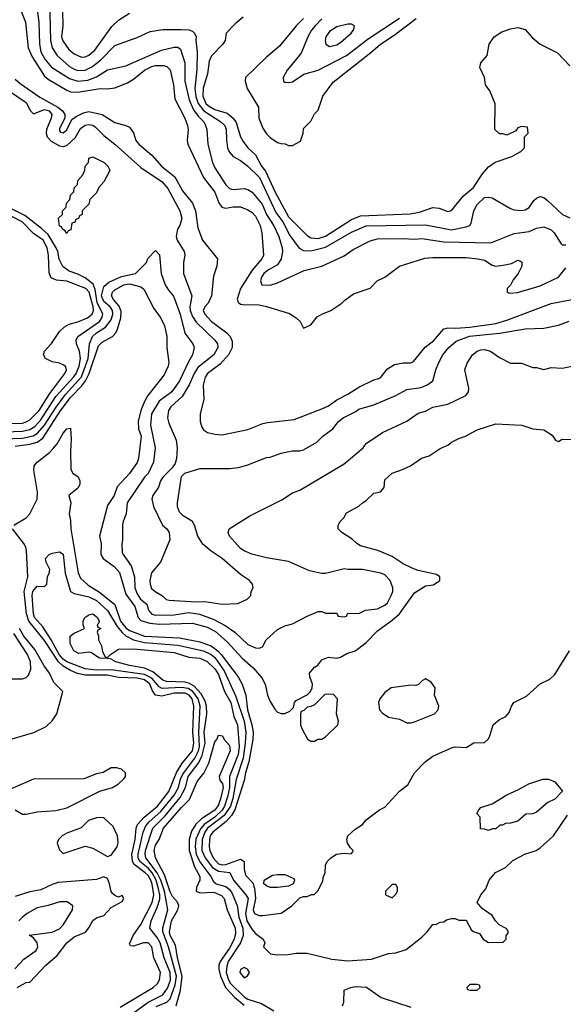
# Model space of a CAD drawing. Header units: inches. Extents: x 1793402 to 1900366, y 320852 to 470679.
# Tile 551 of 604: x 1871035 to 1873975, y 422498 to 427823. Entities that reach past the tile are written whole.
import ezdxf

# ---------------------------------------------------------------- set-up
doc = ezdxf.new("R2010")
doc.units = ezdxf.units.IN
doc.header["$MEASUREMENT"] = 0
doc.layers.add('B8472', color=7, linetype='Continuous')

msp = doc.modelspace()

# ---------------------------------------------------------------- linework, layer by layer
at = {"layer": 'B8472', "color": 4}
for points, elevation in [([(1871128.2, 427890), (1871138.9, 427810), (1871142, 427690), (1871150.3, 427650), (1871172, 427610), (1871206.6, 427566.6), (1871305.5, 427505.5), (1871350, 427490.3), (1871403.7, 427496.3), (1871450, 427514), (1871510, 427552.7), (1871610, 427574), (1871801.5, 427658.5), (1871870, 427674.4), (1871890, 427674.9), (1871904.1, 427664.1), (1871928.4, 427590), (1871928.7, 427490), (1871951.3, 427390), (1871975, 427335), (1872000.4, 427300.4), (1872030.4, 427270), (1872040.5, 427250), (1872048, 427230), (1872053.4, 427150), (1872078, 427050), (1872090, 427021), (1872150, 426930.8), (1872170, 426910.8), (1872190, 426904.9), (1872250, 426910.6), (1872270, 426905.5), (1872293.4, 426890), (1872345.8, 426825.8), (1872369.3, 426769.3), (1872410, 426707.7), (1872437.4, 426650), (1872454.4, 426590), (1872456.4, 426570), (1872450.3, 426529.7), (1872430, 426498), (1872380.7, 426470), (1872356.3, 426450), (1872343, 426430), (1872337.3, 426410), (1872344.7, 426390), (1872390, 426387.7), (1872430, 426399.1), (1872574.2, 426465.8), (1872670, 426490.8), (1872790, 426546.8), (1872838.9, 426581.1), (1872930, 426627.3), (1872970, 426637.1), (1873110, 426640.4), (1873170, 426636.4), (1873210, 426640.4), (1873330, 426621.3), (1873583.7, 426616.3), (1873710, 426667.3), (1873790, 426677.3), (1873830, 426694.8), (1873870, 426702.8), (1873910, 426686.8), (1873926.8, 426670), (1873964.7, 426610), (1873970, 426604.7), (1873990, 426604.7)], 328), ([(1871196.4, 427930), (1871201.1, 427710), (1871210.3, 427670.3), (1871237.1, 427630), (1871305.5, 427570), (1871330, 427555.8), (1871350, 427547.4), (1871390, 427550.3), (1871429.8, 427570.2), (1871473.9, 427606.1), (1871550, 427684), (1871670, 427726), (1871740.2, 427759.8), (1871810, 427770.8), (1871909.3, 427770.7), (1871950, 427767.3), (1871970, 427761), (1871981, 427750), (1871990.6, 427730), (1871987.9, 427712.1), (1871994.4, 427650), (1871993.5, 427553.5), (1871981.8, 427450), (1871987.8, 427407.8), (1871999.7, 427370), (1872031.7, 427330), (1872124, 427270), (1872145.5, 427250), (1872152.4, 427230), (1872153.2, 427173.2), (1872159.1, 427130), (1872168.4, 427108.4), (1872190, 427082.8), (1872230, 427060.7), (1872270, 427030.6), (1872332, 426970), (1872421.1, 426781.1), (1872458.3, 426730), (1872496.5, 426656.5), (1872547, 426587), (1872570, 426574.9), (1872610, 426573.7), (1872690, 426593.4), (1872830, 426674), (1872910, 426708.5), (1873230, 426713.7), (1873370, 426687), (1873450, 426703), (1873469.5, 426710.5), (1873477.6, 426722.4), (1873491.8, 426790), (1873510, 426824), (1873550, 426860.7), (1873570, 426864), (1873590, 426858.8), (1873690, 426802), (1873710, 426794), (1873750, 426790.7), (1873770, 426794.8), (1873790, 426807.3), (1873815.5, 426844.5), (1873830, 426858), (1873850, 426866), (1873870, 426861), (1873890, 426846), (1873971.3, 426770), (1874010, 426750.8)], 332), ([(1871038.9, 427878.9), (1871066.7, 427810), (1871080.3, 427670), (1871102.6, 427622.6), (1871170, 427517.6), (1871190, 427501.1), (1871290, 427441.1), (1871310, 427433.4), (1871350, 427430.3), (1871470, 427450.3), (1871510, 427448.4), (1871550, 427454.4), (1871618.6, 427481.4), (1871650, 427500.5), (1871710, 427550.3), (1871750, 427570.3), (1871770, 427574.4), (1871815.5, 427575.5), (1871830.5, 427570.5), (1871850, 427551), (1871866.7, 427470), (1871874.2, 427394.2), (1871928, 427290), (1871943, 427250), (1871946, 427230), (1871940.5, 427170), (1871945.5, 427150), (1872028.5, 426970), (1872090.2, 426890.2), (1872112.2, 426832.2), (1872128.9, 426808.9), (1872150, 426803), (1872190, 426810.4), (1872230, 426810.5), (1872270, 426794.9), (1872290, 426782), (1872310, 426760.7), (1872335.8, 426710), (1872345.3, 426670), (1872353.4, 426550), (1872345.5, 426530), (1872292.3, 426467.7), (1872230.4, 426370), (1872211, 426311), (1872216, 426296), (1872230, 426284.7), (1872242, 426282), (1872330, 426280.4), (1872370, 426272.7), (1872494, 426234), (1872530.9, 426210.9), (1872552, 426190), (1872570, 426154), (1872610, 426172), (1872644.7, 426215.3), (1872669.3, 426230.7), (1872718, 426250), (1872778, 426290), (1872793.6, 426306.4), (1872840.2, 426339.8), (1872930, 426372), (1872968, 426410), (1873010, 426431.3), (1873089.3, 426490.7), (1873226.8, 426533.2), (1873270, 426536.3), (1873450, 426537.1), (1873514, 426530), (1873550, 426522), (1873590, 426494.8), (1873610, 426490.7), (1873650, 426494.8), (1873694.6, 426505.4), (1873730, 426522), (1873739.6, 426519.6), (1873751.6, 426511.6), (1873751.3, 426490), (1873731, 426450), (1873704.5, 426415.5), (1873690, 426388), (1873672, 426370), (1873672, 426350), (1873683.5, 426343.5), (1873727.7, 426347.7), (1873850, 426383.7), (1873949.8, 426430.2), (1873990, 426481.6)], 324), ([(1871266.7, 427870), (1871268.7, 427790), (1871262, 427730), (1871267.8, 427707.8), (1871301.1, 427661.1), (1871330, 427637.6), (1871370, 427620.3), (1871390, 427621.3), (1871410, 427630.3), (1871442.2, 427657.8), (1871533.1, 427786.9), (1871570, 427820.7), (1871630, 427858)], 336), ([(1872243.6, 427836.4), (1872199.8, 427800.2), (1872151.3, 427750), (1872146.8, 427710), (1872134, 427690), (1872072.1, 427627.9), (1872060.9, 427599.1), (1872050.3, 427530), (1872027.3, 427452.7), (1872026.2, 427410), (1872042.4, 427370), (1872056.5, 427356.5), (1872090, 427337.6), (1872156.9, 427316.9), (1872190.2, 427290.2), (1872206.5, 427266.5), (1872230.3, 427190.3), (1872244.2, 427164.2), (1872269.2, 427129.2), (1872310, 427092.7), (1872343.1, 427030), (1872364.3, 427004.3), (1872417.3, 426890), (1872490, 426756.4), (1872590, 426655.5), (1872610, 426643.1), (1872650, 426640.3), (1872690, 426653.1), (1872830, 426742), (1872877.7, 426762.3), (1873146.5, 426773.5), (1873197.7, 426782.3), (1873270, 426806.8), (1873303.5, 426803.5), (1873350, 426786), (1873370, 426791.3), (1873436, 426870), (1873490, 426916.3), (1873538, 426990), (1873570, 427026.8), (1873607.2, 427052.8), (1873696.5, 427083.5), (1873723.1, 427096.9), (1873746, 427110), (1873766, 427130), (1873766, 427190), (1873786, 427210), (1873782, 427242), (1873750, 427246), (1873730, 427238), (1873718, 427222), (1873670, 427198), (1873650, 427206), (1873630, 427206), (1873606, 427230), (1873607.3, 427367.3), (1873578, 427438), (1873555.3, 427470), (1873549.2, 427510), (1873524.7, 427564.7), (1873529, 427590), (1873564, 427630), (1873574, 427690), (1873602, 427730), (1873642.5, 427757.5), (1873690, 427774), (1873730, 427780.7), (1873770, 427770.8), (1873807.1, 427727.1), (1873851.1, 427691.1), (1873943.6, 427643.6), (1874010, 427574)], 336), ([(1872570.3, 427829.7), (1872530.3, 427789.7), (1872440.9, 427679.1), (1872370, 427621.2), (1872257.3, 427510), (1872255.5, 427490), (1872266.4, 427450), (1872327.3, 427350), (1872328.2, 427290), (1872350, 427236), (1872370, 427206), (1872390, 427186), (1872430, 427158), (1872447.3, 427152.7), (1872471.1, 427151.1), (1872490, 427142), (1872510, 427142), (1872554.6, 427165.4), (1872568, 427210), (1872570, 427234), (1872610, 427274), (1872630, 427314), (1872650, 427334), (1872675.3, 427410), (1872730, 427484.7), (1872935.3, 427644.7), (1872986.6, 427690), (1873061.1, 427738.9), (1873179.5, 427830)], 344), ([(1872670, 427827.6), (1872632.7, 427790), (1872613.3, 427766.7), (1872593, 427730), (1872558.5, 427641.5), (1872482.8, 427550), (1872471, 427530), (1872461, 427510), (1872462, 427490), (1872470, 427484.7), (1872490, 427482.8), (1872510, 427487.3), (1872572.1, 427527.9), (1872650, 427550.4), (1872803.7, 427630), (1872920.1, 427719.9), (1873090, 427830.4)], 348), ([(1871010, 427502), (1871037.2, 427477.2), (1871144.5, 427404.5), (1871241.6, 427350), (1871266, 427330), (1871278.8, 427310), (1871278.8, 427290), (1871250, 427235.3), (1871250, 427222), (1871255.3, 427215.3), (1871270, 427210.8), (1871290, 427227.3), (1871317.5, 427282.5), (1871340.4, 427299.6), (1871380.1, 427319.9), (1871410, 427325.7), (1871481, 427310), (1871550, 427267.7), (1871610, 427251), (1871630, 427241), (1871650, 427212), (1871662.8, 427170), (1871678.8, 427150), (1871750, 427090.7), (1871802, 427030), (1871873.5, 426973.5), (1871916.7, 426896.7), (1871970.4, 426830), (1871986.4, 426790), (1871998, 426698), (1872024, 426630), (1872104.7, 426530), (1872101, 426490), (1872083.5, 426436.5), (1872072.4, 426330), (1872054.9, 426290), (1872036.3, 426270), (1872027.3, 426250), (1872036.3, 426230), (1872073, 426190), (1872154.9, 426130), (1872173, 426110), (1872184.7, 426084.7), (1872184.4, 426050), (1872164.4, 426010), (1872119.2, 425960.8), (1872050.7, 425910), (1872038, 425890), (1872027.3, 425847.3), (1872030.7, 425770), (1872011, 425690), (1872011, 425650), (1872019.8, 425619.8), (1872030, 425604.7), (1872050.9, 425590.9), (1872090, 425581), (1872130, 425578.8), (1872270, 425606.8), (1872350, 425638.8), (1872375.5, 425644.5), (1872518.9, 425661.1), (1872670, 425718), (1872705.1, 425734.9), (1872750, 425767.7), (1872810, 425798), (1872870, 425836.3), (1872950, 425874.8), (1872977.5, 425882.5), (1872990, 425891.3), (1873024.8, 425935.2), (1873062.5, 425957.5), (1873110, 425967.7), (1873150, 425967.7), (1873165.6, 425974.4), (1873227.9, 426052.1), (1873273.1, 426086.9), (1873330, 426150.8), (1873350, 426156.3), (1873394.4, 426154.4), (1873470, 426159.6), (1873610, 426180.2), (1873670, 426198.3), (1873910, 426288.2), (1874050, 426315.5)], 316), ([(1870970, 427443.1), (1871070, 427375.5), (1871093.4, 427330), (1871110, 427313.4), (1871170, 427336.9), (1871194, 427330), (1871208.7, 427310), (1871205.3, 427290), (1871179.5, 427230), (1871178, 427210), (1871183.1, 427190), (1871205.4, 427165.4), (1871250, 427141.6), (1871270, 427137.1), (1871290, 427143), (1871335.8, 427184.2), (1871364.8, 427235.2), (1871390, 427252.4), (1871410, 427256.4), (1871430, 427252.4), (1871443.8, 427243.8), (1871490, 427196.3), (1871550, 427150.5), (1871690, 427023.8), (1871806.1, 426946.1), (1871835.8, 426910), (1871901.6, 426790), (1871912.4, 426750), (1871900.5, 426710), (1871888, 426690), (1871880.7, 426650), (1871887.3, 426630), (1871925.5, 426570), (1871928, 426550), (1871921.6, 426510), (1871922, 426450), (1871965.5, 426330), (1871955.6, 426270), (1871957.7, 426250), (1871970, 426218), (1871990, 426187.7), (1872090.6, 426090), (1872104.9, 426070), (1872107.7, 426050), (1872084.9, 426010), (1871998.6, 425941.4), (1871978.9, 425910), (1871952.1, 425847.9), (1871914.4, 425785.6), (1871853, 425730), (1871840.5, 425710), (1871835.5, 425670), (1871841.1, 425641.1), (1871880.7, 425550), (1871887.5, 425507.5), (1871884, 425450), (1871876.3, 425423.7), (1871860.7, 425399.3), (1871810.8, 425350), (1871797.3, 425330), (1871785.2, 425294.8), (1871756, 425250), (1871750.8, 425230), (1871758.8, 425190), (1871806.8, 425090), (1871830.4, 425070.4), (1871844, 425050), (1871847.3, 425010), (1871796, 424890), (1871748.8, 424831.2), (1871738.4, 424790), (1871740.4, 424770), (1871747.5, 424747.5), (1871767.3, 424730), (1871808, 424708), (1871828.2, 424688.2), (1871843.4, 424683.4), (1871990, 424674.4), (1872035.9, 424675.9), (1872130, 424662.8), (1872214.6, 424665.4), (1872266, 424690), (1872286, 424710), (1872288, 424730), (1872298, 424750), (1872295.3, 424770), (1872278, 424790), (1872230, 424822), (1872130, 424909.4), (1872070, 424949.4), (1872026.6, 424986.6), (1871998, 425030), (1871981.2, 425090), (1871970, 425108.7), (1871920.2, 425140.2), (1871900.2, 425160.2), (1871889.3, 425189.3), (1871889.2, 425210), (1871910, 425352), (1871929, 425371), (1872010, 425396), (1872170, 425396), (1872218, 425402), (1872270, 425416), (1872370, 425456), (1872390, 425458), (1872450, 425478), (1872509.3, 425490.7), (1872549.1, 425490.9), (1872570, 425496), (1872642, 425538), (1872675.3, 425570), (1872728.7, 425610), (1872759, 425650), (1872784, 425670), (1872850, 425702.8), (1872870, 425717.3), (1872950, 425740.7), (1873070, 425790.8), (1873130, 425822.8), (1873206.3, 425833.7), (1873242, 425850), (1873269.3, 425870.7), (1873285.1, 425930), (1873302, 425970), (1873324.5, 426010), (1873357, 426050), (1873395.2, 426084.8), (1873468.8, 426111.2), (1873630, 426128.5), (1873770, 426150.5), (1873870, 426154.8), (1873950, 426170.8), (1874006.8, 426193.2)], 312), ([(1870910, 425592.4), (1871050, 425598.2), (1871090, 425606.2), (1871116.6, 425623.4), (1871150, 425658.9), (1871230, 425784.6), (1871327.1, 425890), (1871340.3, 425910), (1871356.1, 425950), (1871364.8, 425990), (1871358.7, 426030), (1871342, 426070), (1871340.9, 426090), (1871349.3, 426110), (1871466.6, 426190), (1871479.7, 426210), (1871485.7, 426230), (1871453.9, 426293.9), (1871443.8, 426363.8), (1871431.9, 426391.9), (1871390, 426427.3), (1871350, 426447.1), (1871303, 426463), (1871267.7, 426487.7), (1871248.8, 426528.8), (1871241.1, 426570), (1871232.6, 426590), (1871190, 426660.5), (1871154, 426694), (1871063.7, 426763.7), (1870973.3, 426810)], 312), ([(1870978.7, 425638.7), (1871050, 425641.5), (1871070, 425647.6), (1871090, 425658.7), (1871140.4, 425710), (1871198.1, 425801.9), (1871279.5, 425910), (1871289.2, 425930), (1871285.2, 425945.2), (1871274.8, 425954.8), (1871250, 425965.2), (1871210, 425973.2), (1871175.3, 425990), (1871164, 426010), (1871169, 426030), (1871207.6, 426072.4), (1871250, 426137.3), (1871277.4, 426162.6), (1871302.8, 426177.2), (1871350, 426188.7), (1871402.7, 426210), (1871427.3, 426230), (1871434, 426250), (1871432.9, 426270), (1871411.7, 426350), (1871393.6, 426370), (1871290, 426409.6), (1871234.2, 426414.2), (1871206.3, 426426.3), (1871194.2, 426454.2), (1871191.1, 426550), (1871183.1, 426590), (1871162, 426630), (1871110, 426666.3), (1871048, 426730), (1870944.6, 426784.6)], 316), ([(1870890, 425553.8), (1871050, 425559.7), (1871107.5, 425572.5), (1871130, 425584.4), (1871169.9, 425630.1), (1871232.6, 425727.4), (1871283.7, 425796.3), (1871370, 425892), (1871405.3, 425990), (1871412.3, 426070), (1871429.7, 426110), (1871450, 426128.7), (1871499.8, 426160.2), (1871530, 426199.1), (1871539.2, 426230), (1871537.7, 426250), (1871524.7, 426270), (1871490, 426299.7), (1871477.6, 426330), (1871490, 426380.7), (1871516.6, 426403.4), (1871585.6, 426434.4), (1871661.2, 426450), (1871722, 426510), (1871729.1, 426530.9), (1871770, 426574), (1871791.1, 426551.1), (1871801, 426450), (1871822, 426390), (1871839.9, 426359.9), (1871867.2, 426327.2), (1871903.8, 426230), (1871928.3, 426128.3), (1871970.8, 426070), (1871978.8, 426050), (1871970.5, 426010), (1871947.7, 425972.3), (1871900.4, 425870), (1871858.4, 425810), (1871790, 425759.5), (1871747.7, 425692.3), (1871742.6, 425630), (1871768.3, 425508.3), (1871759.5, 425430), (1871730.3, 425369.7), (1871710, 425349.3), (1871617.1, 425210), (1871610.6, 425150), (1871594, 425110), (1871590.9, 425090.9), (1871592, 425010), (1871586.8, 424990), (1871590, 424942), (1871594, 424930), (1871638.4, 424870), (1871656.4, 424810), (1871658.7, 424750), (1871670, 424717.3), (1871688.5, 424690), (1871722.3, 424662.3), (1871732.7, 424630), (1871750, 424608.8), (1871770, 424603.1), (1871870, 424604.2), (1871950, 424616.9), (1872008.1, 424608.1), (1872080.9, 424580.9), (1872146.1, 424546.1), (1872198.8, 424510), (1872270, 424444), (1872310, 424426.8), (1872330, 424424.7), (1872348.4, 424431.6), (1872368.7, 424470), (1872430, 424526), (1872470, 424544.7), (1872510, 424556), (1872590, 424598), (1872650, 424622), (1872670, 424622), (1872690, 424614), (1872750, 424614), (1872758, 424598), (1872790, 424594), (1872802, 424598), (1872810, 424614), (1872870, 424612), (1872906, 424630), (1872970, 424637.3), (1873010, 424656), (1873024, 424670), (1873045.2, 424710), (1873052.7, 424730), (1873053.2, 424750), (1873039, 424790), (1873010, 424821.2), (1872989.4, 424829.4), (1872890, 424849.2), (1872810, 424849), (1872790, 424853.2), (1872690, 424828.7), (1872670, 424828.7), (1872603.2, 424843.2), (1872490, 424892.7), (1872370, 424912.3), (1872290, 424933.2), (1872248.7, 424950), (1872230, 424964), (1872169.3, 425029.3), (1872162, 425050), (1872168, 425070), (1872280.2, 425139.8), (1872452.9, 425227.1), (1872510, 425264.7), (1872550, 425278), (1872790, 425421), (1872892.1, 425507.9), (1872910, 425531), (1872998, 425590), (1873130, 425651), (1873190, 425694.8), (1873230, 425706), (1873270, 425726.8), (1873350, 425744), (1873448, 425790), (1873462, 425810), (1873464, 425830), (1873442, 425930), (1873454.6, 425965.4), (1873484, 426010), (1873510, 426030.8), (1873530, 426037.3), (1873550, 426038.8), (1873582, 426030), (1873630, 425996), (1873690, 425964.7), (1873750, 425964.7), (1873810, 425942), (1873830, 425942), (1873870, 425932), (1873910, 425942), (1873970, 425938), (1874031.6, 425951.6)], 308), ([(1871010, 425517.2), (1871090, 425527.1), (1871130, 425538), (1871160.6, 425559.4), (1871253.6, 425706.4), (1871310, 425779.6), (1871370, 425840.8), (1871390.5, 425869.5), (1871410.5, 425909.5), (1871461.6, 426058.4), (1871481.4, 426078.6), (1871536.9, 426110), (1871554.7, 426130), (1871564.7, 426150), (1871583.1, 426210), (1871584.4, 426244.4), (1871573.8, 426273.8), (1871542, 426310), (1871531.5, 426330), (1871537.6, 426350), (1871550, 426361.3), (1871599.3, 426390), (1871630, 426394.9), (1871690, 426379.1), (1871706.2, 426366.2), (1871761.6, 426261.6), (1871795.1, 426215.1), (1871819.3, 426170), (1871830.6, 426110), (1871830.7, 426050), (1871842, 425970), (1871839.1, 425950), (1871816.7, 425903.3), (1871729.2, 425790.8), (1871710, 425758), (1871690.3, 425710), (1871675.8, 425650), (1871677.3, 425610), (1871693, 425570), (1871677.3, 425450), (1871670, 425429), (1871630, 425369), (1871563, 425297), (1871546, 425250), (1871510, 425195.3), (1871467.7, 425030), (1871476.3, 424990), (1871474, 424930), (1871486.8, 424910), (1871546.7, 424866.7), (1871574.3, 424834.3), (1871610, 424716.3), (1871658.7, 424650), (1871675.3, 424590), (1871690, 424574), (1871739, 424559), (1871790, 424553.6), (1871970, 424560.3), (1872050, 424538.5), (1872093.9, 424513.9), (1872158.1, 424458.1), (1872238.7, 424370), (1872297.6, 424317.6), (1872344.2, 424264.2), (1872363.1, 424230), (1872375.5, 424170), (1872390, 424136), (1872414.4, 424094.4), (1872430, 424078), (1872450, 424071.3), (1872468.4, 424071.6), (1872496.4, 424083.6), (1872516.4, 424103.6), (1872522, 424130), (1872530, 424142), (1872590, 424172), (1872608, 424190), (1872618, 424210), (1872619, 424230), (1872604, 424270), (1872602, 424290), (1872630, 424322), (1872648.4, 424331.6), (1872670, 424362), (1872704.7, 424375.3), (1872750, 424371), (1872770, 424374.8), (1872805.1, 424394.9), (1872850, 424410.7), (1872870, 424424), (1872910, 424454.8), (1872970, 424517.3), (1873050, 424575.5), (1873089.7, 424610.3), (1873170, 424722.8), (1873230, 424761), (1873272.5, 424767.5), (1873308, 424790), (1873308, 424810), (1873290, 424822), (1873190, 424845.2), (1873157.5, 424857.5), (1873110, 424879.5), (1873050, 424919.5), (1872972.5, 424952.5), (1872878, 424978), (1872858, 424990), (1872833.6, 425013.6), (1872778, 425050), (1872758, 425070), (1872758, 425090), (1872768, 425110), (1872788, 425130), (1872803.1, 425156.9), (1872870, 425192), (1872888.9, 425211.1), (1872910, 425222), (1872950, 425262), (1872986, 425270), (1873007.3, 425292.7), (1873010, 425334), (1873050, 425371.3), (1873106, 425390), (1873148.9, 425411.1), (1873209.1, 425450.9), (1873250, 425464.7), (1873310, 425504.7), (1873350, 425522), (1873370, 425538), (1873410, 425558), (1873446, 425570), (1873510, 425604.7), (1873610, 425638), (1873750.9, 425630.9), (1873810, 425611.3), (1873870, 425604.7), (1873915.3, 425575.3), (1873934, 425550), (1873950, 425542), (1873970, 425554), (1874050, 425552)], 304), ([(1871004, 425090), (1871070, 425128.5), (1871089.6, 425150), (1871129.6, 425230), (1871131.6, 425268.4), (1871112.3, 425387.7), (1871113.2, 425410), (1871129.2, 425430), (1871197.1, 425482.9), (1871216.2, 425503.8), (1871237.4, 425530), (1871270, 425587.3), (1871290, 425611), (1871310, 425614), (1871310.9, 425610.9), (1871314.4, 425554.4), (1871310.4, 425489.6), (1871312.4, 425390), (1871322, 425370), (1871351.4, 425351.4), (1871360.9, 425330), (1871360.2, 425310), (1871350, 425289.6), (1871301, 425250), (1871312.7, 425210), (1871302.8, 425150), (1871310, 425114), (1871311.7, 425070), (1871351.2, 424831.2), (1871363.5, 424803.5), (1871405.9, 424765.9), (1871467.7, 424727.7), (1871550, 424660.4), (1871581.1, 424570), (1871610, 424533.8), (1871630, 424519.2), (1871710, 424489.4), (1871899.3, 424479.3), (1872010, 424458), (1872070, 424436.9), (1872108.8, 424408.8), (1872125.5, 424390), (1872217, 424270), (1872238.7, 424230), (1872258.7, 424170), (1872268.1, 424090), (1872291.3, 424010), (1872298, 423970), (1872295.8, 423930), (1872274.4, 423810), (1872256.2, 423750), (1872250, 423709.2), (1872198.5, 423550), (1872180.7, 423519.3), (1872152.8, 423487.2), (1872079, 423430), (1872066.2, 423410), (1872061.2, 423390), (1872060.8, 423350), (1872064.4, 423330), (1872082.4, 423290), (1872110, 423257.7), (1872130, 423252.1), (1872150, 423254.3), (1872230, 423282.4), (1872250, 423271.3), (1872248.5, 423228.5), (1872255.9, 423195.9), (1872296, 423156), (1872305.8, 423125.8), (1872310.4, 423070), (1872297.6, 423010), (1872304.9, 422990), (1872330, 422978), (1872350, 422978), (1872449.1, 422990.9), (1872508, 423030), (1872550, 423074), (1872570, 423082), (1872590, 423082), (1872612.7, 423092.7), (1872627.3, 423092.7), (1872650, 423114), (1872674.6, 423165.4), (1872678, 423190), (1872688, 423210), (1872688.7, 423250), (1872698, 423270), (1872718, 423290), (1872748, 423310), (1872790, 423316), (1872827.3, 423312.7), (1872836.4, 423323.6), (1872838, 423330), (1872824, 423344), (1872809, 423370), (1872804, 423390), (1872809.2, 423410), (1872850, 423446), (1872888.7, 423470), (1872910, 423496), (1872982, 423550), (1873010, 423564.7), (1873090, 423651), (1873134.5, 423685.5), (1873170, 423750.8), (1873229.2, 423810), (1873270, 423840.7), (1873370, 423884.9), (1873390, 423890.8), (1873450, 423886.8), (1873492, 423912), (1873550, 423914), (1873570, 423934), (1873578, 423950), (1873595.3, 424010), (1873630, 424038), (1873664.7, 424055.3), (1873683.1, 424076.9), (1873695.3, 424110), (1873708.7, 424130), (1873775.5, 424164.5), (1873849.4, 424230.6), (1873903.1, 424256.9), (1873930, 424282), (1874009.6, 424410.4)], 296), ([(1871578, 422482), (1871757.2, 422590), (1871780.9, 422610), (1871791.8, 422630), (1871797.6, 422670), (1871760.7, 422750), (1871749.4, 422810), (1871730, 422831.3), (1871704.7, 422830), (1871650, 422812.7), (1871634.6, 422814.6), (1871630, 422826), (1871648.2, 422870), (1871689.8, 422930), (1871751.2, 423048.8), (1871760.7, 423090), (1871752.4, 423147.6), (1871744.8, 423170), (1871730, 423195.1), (1871714.2, 423210), (1871654.9, 423254.9), (1871645.3, 423270), (1871641.2, 423310), (1871660.3, 423390), (1871665.1, 423450), (1871672.4, 423470), (1871709.2, 423510.8), (1871779.8, 423570), (1871842.7, 423650), (1871885.3, 423754.7), (1871916.3, 423803.7), (1871969.8, 423870), (1871976.8, 423910), (1871971.6, 423970), (1871977.7, 424110), (1871968.6, 424150), (1871952.1, 424170), (1871930, 424180.3), (1871870, 424180.2), (1871804.4, 424164.4), (1871770, 424169.7), (1871753.3, 424193.3), (1871739.2, 424230), (1871710, 424252.9), (1871670, 424261.8), (1871570, 424266.3), (1871510, 424277.8), (1871390, 424277.8), (1871347.9, 424287.9), (1871310, 424303.1), (1871270, 424327), (1871245.5, 424350), (1871170, 424465.7), (1871084.6, 424570), (1871071.5, 424610), (1871059.4, 424730), (1871078.7, 424810), (1871071.3, 424951.3), (1871067.6, 424970), (1871056.9, 424990), (1870997.2, 425070)], 296), ([(1871649, 422451), (1871730.7, 422509.3), (1871810, 422550.3), (1871834, 422586), (1871850.5, 422629.5), (1871849.8, 422670), (1871817.4, 422750), (1871794.4, 422830), (1871779, 422859), (1871738.4, 422910), (1871745.7, 422950), (1871778.9, 423021.1), (1871792.7, 423067.3), (1871792.7, 423090), (1871784.3, 423130), (1871772.5, 423170), (1871751.2, 423210), (1871730, 423234.2), (1871685.8, 423270), (1871676.8, 423290), (1871675.9, 423310), (1871703.1, 423430), (1871716.9, 423463.1), (1871735.3, 423484.7), (1871799.2, 423540.8), (1871870, 423628.9), (1871893.6, 423670), (1871904.8, 423715.2), (1871916.8, 423743.2), (1871982.5, 423830), (1872002.4, 423870), (1872007, 423890), (1872003.4, 423970), (1872011.5, 424110), (1872001.3, 424150), (1871970.8, 424190.8), (1871945.9, 424205.9), (1871910, 424211.2), (1871806, 424206), (1871790, 424215.4), (1871750, 424262.9), (1871710, 424282.7), (1871530, 424307.4), (1871450, 424306.1), (1871390, 424312.1), (1871290, 424350.9), (1871270, 424365.6), (1871249, 424390), (1871205.8, 424470), (1871160.5, 424540.5), (1871115.1, 424590), (1871109.8, 424610), (1871103.1, 424710), (1871106.3, 424730), (1871130, 424758.8), (1871170, 424758), (1871182, 424770), (1871185.2, 424810), (1871195.3, 424830), (1871199, 424850), (1871179, 424890), (1871175.3, 424910), (1871195.3, 424930), (1871210, 424938.8), (1871250, 424946), (1871270, 424932), (1871281, 424830), (1871310, 424731), (1871330, 424720.5), (1871410, 424702.6), (1871450, 424682.6), (1871510, 424628.5), (1871561.9, 424541.9), (1871588.6, 424508.6), (1871610, 424490.2), (1871650.2, 424470.2), (1871710, 424455.6), (1871890, 424441.2), (1872030, 424409.2), (1872070, 424390.2), (1872090, 424374.3), (1872140.9, 424300.9), (1872203.6, 424163.6), (1872249.2, 424030), (1872257.8, 423970), (1872255.4, 423910), (1872243.5, 423830), (1872205.6, 423714.4), (1872188.8, 423611.2), (1872175.5, 423570), (1872140.8, 423519.2), (1872051.3, 423450), (1872037.5, 423430), (1872022.3, 423390), (1872020.7, 423330), (1872038.2, 423290), (1872077.5, 423237.5), (1872110, 423218.8), (1872171.6, 423211.6), (1872192, 423170), (1872258.9, 423090), (1872270.2, 423070), (1872256.8, 422990), (1872264.2, 422950), (1872290, 422904.9), (1872310, 422881), (1872352, 422850), (1872362, 422830), (1872354, 422810), (1872392, 422772), (1872430, 422766), (1872487.3, 422767.3), (1872530, 422775.5), (1872590, 422775.5), (1872722.8, 422742.8), (1872810, 422733), (1872938, 422742), (1873030, 422773.4), (1873070, 422776.3), (1873125.4, 422794.6), (1873210, 422861), (1873239, 422890), (1873269.2, 422930.8), (1873290, 422932), (1873310, 422942), (1873330, 422944.7), (1873344, 422956), (1873370, 422962), (1873390, 422962), (1873410, 422954), (1873450, 422954), (1873479.6, 422899.6), (1873494, 422890), (1873522, 422882), (1873542, 422850), (1873570, 422832), (1873650, 422834), (1873666, 422850), (1873666, 422870), (1873676.4, 422883.6), (1873678, 422890), (1873670, 422906), (1873628.7, 422928.7), (1873608.9, 422948.9), (1873590, 422978), (1873536.4, 423016.4), (1873508.9, 423048.9), (1873528.7, 423090), (1873556.5, 423123.5), (1873574, 423170), (1873609.4, 423210.6), (1873662, 423238), (1873703.2, 423276.8), (1873768, 423310), (1873829.1, 423330.9), (1873850, 423344.7), (1873922, 423410), (1873998, 423522)], 292), ([(1871773.6, 422486.4), (1871830.6, 422509.4), (1871850, 422528.5), (1871877, 422603), (1871882.7, 422650), (1871839.8, 422810), (1871808.6, 422890), (1871808.6, 422911.4), (1871835.6, 423010), (1871817.7, 423110), (1871798.5, 423170), (1871778.8, 423210), (1871717.3, 423290), (1871713.3, 423310), (1871715.8, 423330), (1871755.4, 423450), (1871822, 423518), (1871903.2, 423616.8), (1871932.9, 423670), (1871946.8, 423730), (1872000, 423800), (1872021.1, 423838.9), (1872037.8, 423910), (1872033.6, 423970), (1872047, 424070), (1872044.8, 424110), (1872038.3, 424138.3), (1872016.5, 424176.5), (1871979.1, 424219.1), (1871954.1, 424234.1), (1871930, 424239.8), (1871830, 424244.8), (1871810, 424251.5), (1871756.2, 424296.2), (1871710, 424316), (1871629, 424330), (1871555.3, 424350), (1871530, 424364), (1871510, 424369), (1871466, 424370), (1871420.2, 424400.2), (1871410, 424402.7), (1871354.6, 424394.6), (1871328, 424410), (1871309, 424450), (1871308.7, 424490), (1871330, 424504.7), (1871386, 424530), (1871378, 424550), (1871378, 424570), (1871388, 424590), (1871410, 424604.7), (1871430, 424610.8), (1871456, 424590), (1871464.7, 424570), (1871462, 424558), (1871454, 424550), (1871458, 424538), (1871474, 424530), (1871458, 424522), (1871454, 424510), (1871462, 424490), (1871462, 424470), (1871476.9, 424436.9), (1871483.6, 424403.6), (1871498, 424378), (1871510, 424374), (1871526, 424390), (1871570, 424418.8), (1871650, 424420.4), (1871870, 424401.7), (1871950, 424376.5), (1872010, 424370.2), (1872050, 424351.7), (1872090, 424312), (1872110, 424281.6), (1872143.2, 424190), (1872176.5, 424130), (1872194.2, 424054.2), (1872212.6, 424010), (1872221.8, 423890), (1872216, 423850), (1872170.2, 423730), (1872169.4, 423670), (1872159.7, 423620.3), (1872143.8, 423570), (1872130, 423548.7), (1872090.2, 423510), (1872032.3, 423470), (1872012.9, 423447.1), (1871988.1, 423391.9), (1871983.8, 423350), (1871990.2, 423310), (1872009.5, 423269.5), (1872068.7, 423190), (1872083.1, 423163.1), (1872098, 423150), (1872150, 423134.9), (1872170, 423118.4), (1872181.8, 423101.8), (1872211.8, 423031.8), (1872220.7, 422970), (1872241.6, 422910), (1872244.7, 422870), (1872229.1, 422830), (1872163.6, 422730), (1872155.1, 422704.9), (1872152.3, 422670), (1872163.8, 422630), (1872176.1, 422610), (1872250, 422539.6), (1872270, 422525.5), (1872342.7, 422502.7), (1872410, 422463.7)], 288), ([(1870982, 423930), (1871111.7, 423968.3), (1871178.7, 424001.3), (1871210, 424031), (1871236, 424070), (1871269, 424190), (1871219.5, 424239.5), (1871195.6, 424290), (1871167.9, 424327.9), (1871117.3, 424417.3), (1871058.2, 424490), (1871033.5, 424530)], 304), ([(1870982, 424258), (1871050, 424258.8), (1871070, 424266), (1871082, 424278), (1871096, 424310), (1871093.6, 424350), (1871077.6, 424390), (1871002.9, 424502.9)], 308), ([(1871881.1, 422490), (1871905, 422575), (1871913.6, 422650), (1871888.9, 422750), (1871878, 422818), (1871849.8, 422870), (1871844.8, 422890), (1871856.2, 422950), (1871891.4, 423008.6), (1871895.1, 423030), (1871888.3, 423050), (1871862.1, 423082.1), (1871850, 423107), (1871817.9, 423197.9), (1871769.7, 423290), (1871763, 423330), (1871770, 423358.8), (1871789.7, 423390), (1871813.3, 423450), (1871910, 423562.4), (1871954, 423606), (1871995.9, 423704.1), (1872031.9, 423748.1), (1872058.3, 423801.7), (1872090, 423918), (1872102, 423930), (1872110, 423954), (1872132, 423950), (1872142, 423930), (1872170, 423898), (1872174.4, 423870), (1872114.4, 423730), (1872118, 423710), (1872131.6, 423690), (1872134.9, 423670), (1872122, 423610), (1872110, 423577), (1872090, 423548.6), (1872017.8, 423502.2), (1871987.3, 423472.7), (1871964.7, 423435.3), (1871951, 423389), (1871951.9, 423330), (1871981.5, 423241.5), (1872010.3, 423190), (1872010.3, 423170), (1871992.2, 423130), (1871990.6, 423110.6), (1872010, 423102), (1872085.2, 423105.2), (1872127.2, 423087.2), (1872140.3, 423070), (1872157.7, 423010), (1872200.8, 422910), (1872203, 422883), (1872195.5, 422850), (1872170, 422801.1), (1872120.2, 422730), (1872113.2, 422710), (1872112.5, 422687.5), (1872120.7, 422650), (1872148.1, 422590), (1872197.7, 422537.7), (1872250, 422493.4)], 284), ([(1871010, 423550.8), (1871050, 423526), (1871070, 423526), (1871130, 423538.8), (1871230, 423546.8), (1871290, 423560.7), (1871469.2, 423650.8), (1871538, 423670), (1871570, 423691.3), (1871600.4, 423719.6), (1871608, 423730), (1871608, 423750), (1871586, 423770), (1871558, 423778), (1871530, 423777.2), (1871487.3, 423752.7), (1871450, 423744), (1871382.5, 423717.5), (1871110, 423716), (1870990, 423664)], 304), ([(1871022, 422590), (1871050, 422606), (1871070, 422616), (1871090, 422618), (1871176, 422710), (1871238.3, 422761.7), (1871290, 422830.8), (1871330, 422862.8), (1871392, 422888), (1871410, 422912), (1871430, 422951.3), (1871450, 422966), (1871490, 422978), (1871530, 423022), (1871590, 423054), (1871598, 423070), (1871590, 423086), (1871570, 423078), (1871550, 423086), (1871538, 423098), (1871529.3, 423109.3), (1871521.2, 423150), (1871510, 423178), (1871490, 423188), (1871450, 423174), (1871243.4, 423156.6), (1871210, 423146.6), (1871150, 423118), (1871090, 423106.6), (1871010, 423081.2)], 304), ([(1871009.2, 422690), (1871058, 422742), (1871124, 422790), (1871133.2, 422810), (1871129.2, 422830), (1871110, 422858), (1871087.3, 422872.7), (1871210, 422888.4), (1871250, 422906), (1871272.3, 422930), (1871321.2, 423010), (1871322, 423030), (1871292.1, 423052.1), (1871252.3, 423052.3), (1871190, 423032), (1871130, 423020.7), (1871074.8, 422990), (1871050.8, 422970), (1871031, 422950)], 308), ([(1872782, 422490), (1872788, 422510), (1872790, 422574), (1872826, 422590), (1872850, 422594.8), (1872910.6, 422590.6), (1872990, 422534.8), (1873150, 422482.8)], 288)]:
    msp.add_lwpolyline(points, dxfattribs=dict(at, elevation=elevation))
for points, elevation in [([(1872810, 427799), (1872750, 427784), (1872710, 427759), (1872691, 427730), (1872687.3, 427710), (1872691.3, 427690), (1872710, 427678.8), (1872750, 427687.7), (1872770, 427698.8), (1872828.7, 427750), (1872842, 427770), (1872846, 427790), (1872830, 427798)], 352), ([(1871290, 426666), (1871282, 426682), (1871266, 426690), (1871262, 426702), (1871250, 426706), (1871246, 426750), (1871266, 426770), (1871266, 426790), (1871286, 426810), (1871288, 426830), (1871306, 426850), (1871310, 426874), (1871327.3, 426892.7), (1871330, 426914), (1871348, 426932), (1871350, 426954), (1871376.4, 426983.6), (1871388, 427010), (1871388.7, 427030), (1871408, 427050), (1871410, 427074), (1871430, 427082), (1871492, 427050), (1871512, 427030), (1871522, 427010), (1871519.6, 427000.4), (1871490, 426946), (1871463.6, 426916.4), (1871450, 426886), (1871414, 426850), (1871410, 426826), (1871374, 426790), (1871374, 426770), (1871358, 426762), (1871352.7, 426747.3), (1871338, 426742), (1871332.7, 426727.3), (1871318, 426722), (1871312.7, 426687.3), (1871298, 426682)], 308), ([(1873230, 424258), (1873214, 424250), (1873192.7, 424227.3), (1873178, 424222), (1873150, 424224), (1873044.7, 424210), (1873010, 424184), (1872982.8, 424150), (1872976, 424130), (1872982, 424090), (1872995.3, 424075.3), (1873030, 424051.3), (1873090, 424041), (1873130, 424020.7), (1873150, 424020.7), (1873170, 424026.8), (1873278, 424070), (1873299, 424090), (1873302, 424110), (1873278, 424170), (1873282, 424210), (1873260.4, 424240.4)], 304), ([(1872730, 424175.3), (1872686, 424174), (1872630, 424118), (1872610, 424108), (1872590, 424106), (1872572.7, 424087.3), (1872558, 424082), (1872554, 424070), (1872554, 424010), (1872562, 423990), (1872592, 423932), (1872610, 423922), (1872630, 423922), (1872648.4, 423931.6), (1872670, 423932), (1872690, 423944.7), (1872755.3, 424010), (1872759, 424030), (1872749, 424070), (1872754, 424150)], 304), ([(1873570, 423438), (1873550, 423446), (1873527.3, 423447.3), (1873526, 423510), (1873508, 423530), (1873518, 423550), (1873530, 423562), (1873590, 423582), (1873670, 423632), (1873730, 423658), (1873789.2, 423690.8), (1873864.7, 423715.3), (1873896, 423716), (1873930, 423702), (1873971.6, 423651.6), (1873930, 423608), (1873891.1, 423588.9), (1873830, 423538), (1873810, 423528.7), (1873772.7, 423527.3), (1873730, 423489), (1873690, 423478), (1873663.6, 423476.4), (1873647.3, 423467.3), (1873632.7, 423467.3), (1873610, 423448), (1873592.7, 423447.3)], 292), ([(1871470, 423509.3), (1871450, 423506), (1871407.9, 423492.1), (1871367.1, 423452.9), (1871290, 423424), (1871264.7, 423410), (1871244.7, 423390), (1871238, 423370), (1871250, 423334), (1871270, 423314), (1871390, 423353.4), (1871430, 423343), (1871510, 423298), (1871530, 423304.7), (1871561.6, 423350), (1871567.7, 423372.3), (1871564.2, 423410), (1871540.1, 423460.1), (1871490, 423506)], 304), ([(1872430, 423129.2), (1872390, 423129.3), (1872370, 423139), (1872355.3, 423150), (1872358, 423170), (1872403.2, 423196.8), (1872430, 423201), (1872470, 423201), (1872518, 423178), (1872522, 423170), (1872514, 423150), (1872490, 423138)], 296), ([(1873070, 423146), (1873050, 423146), (1873014, 423110), (1873014, 423090), (1873050, 423074), (1873070, 423094), (1873078, 423110), (1873078, 423130)], 296), ([(1872250, 422698), (1872230, 422686), (1872226, 422670), (1872250, 422642), (1872268, 422652), (1872278, 422670), (1872268, 422688)], 292), ([(1873510, 422606), (1873470, 422606), (1873454, 422590), (1873458, 422578), (1873470, 422574), (1873510, 422574), (1873526, 422590), (1873522, 422602)], 292)]:
    msp.add_lwpolyline(points, close=True, dxfattribs=dict(at, elevation=elevation))

doc.saveas('drawing.dxf')
